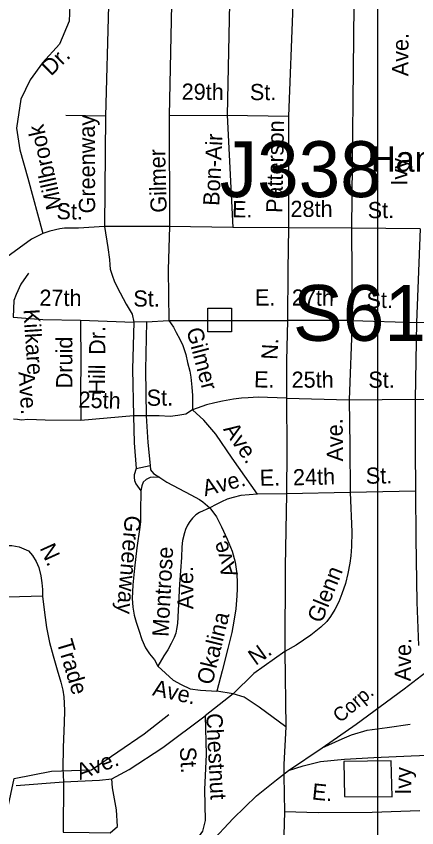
# Model space of a CAD drawing. Extents: x 1547597 to 1699558, y 810033 to 920809.
# Drawn here: x 1631601 to 1633952, y 863111 to 867878 of the extents above; entities that cross this region are included whole.
import ezdxf

# ---------------------------------------------------------------- set-up
doc = ezdxf.new("R2010")
doc.units = 0
for name, color, linetype in [('Exist Cultural Educational Facility High Label', 7, 'Continuous'), ('Exist Cultural Warehouse Building Footprint', 7, 'Continuous'), ('Exist Hydrographic Creek Single Shore', 7, 'Continuous'), ('Exist Railroad Mainline', 7, 'Continuous'), ('Exist Railroad Mainline Label', 7, 'Continuous'), ('Exist Railroad Siding', 7, 'Continuous'), ('Exist Road Non-System Structure Non-Sys Other CELL', 7, 'Continuous'), ('Exist Road Non-System Structure Non-Sys Other Number Label', 7, 'Continuous'), ('Exist Road Non-System Type 51', 7, 'Continuous'), ('Exist Road Non-System Type 51 Label', 7, 'Continuous'), ('Exist Road Primary Interstate Structure Ovrhead Sign Number Label', 7, 'Continuous'), ('Map Preparation Inset Cut Line', 7, 'Continuous')]:
    doc.layers.add(name, color=color, linetype=linetype)

msp = doc.modelspace()

# ---------------------------------------------------------------- linework, layer by layer
at = {"layer": 'Exist Cultural Warehouse Building Footprint'}
msp.add_lwpolyline([(1633802.9, 863504.7), (1633523.2, 863500.7), (1633527.2, 863293.7), (1633808.6, 863292.6)], close=True, dxfattribs=at)
at = {"layer": 'Exist Hydrographic Creek Single Shore'}
msp.add_lwpolyline([(1630833.5, 861421.9), (1630966.8, 861520.5), (1631011.8, 861672.9), (1631084.6, 861915.6), (1631123.4, 862010.3), (1631140.4, 862078.2), (1631199.9, 862152.6), (1631523, 863097.6), (1631588.5, 863401), (1631806.8, 863443.5), (1632041.8, 863451.6), (1632351.9, 863662.2), (1632497.2, 863775.3)], dxfattribs=at)
at = {"layer": 'Exist Railroad Mainline'}
msp.add_line((1633198.9, 863447.1), (1633396.5, 863580.8), dxfattribs=at)
for points in [[(1633396.5, 863580.8), (1633596, 863720.2), (1633878.6, 863926.6), (1634106.7, 864103.7)], [(1632521.6, 861364.2), (1632486.9, 861548), (1632418.4, 861816.9), (1632373.1, 862023.5), (1632368.6, 862143.7), (1632371.9, 862249.7), (1632397.6, 862369.2), (1632455.5, 862532.5), (1632548, 862729.4), (1632652.2, 862908.1), (1632739.6, 863021), (1632873.4, 863165.4), (1633010.9, 863297.7), (1633128.1, 863392.1), (1633198.9, 863447.1)]]:
    msp.add_lwpolyline(points, dxfattribs=at)
at = {"layer": 'Exist Railroad Siding'}
for points in [[(1633396.5, 863580.8), (1633515, 863633.2), (1633569.3, 863656.5), (1633661.5, 863683.3), (1633777.7, 863699.9), (1633913.8, 863720.2)], [(1633198.9, 863447.1), (1633285.1, 863474.2), (1633387.5, 863500.7), (1633527.4, 863513.1), (1633699.5, 863522.8), (1633919.4, 863533.9), (1634159.5, 863542.9)]]:
    msp.add_lwpolyline(points, dxfattribs=at)
at = {"layer": 'Exist Road Non-System Structure Non-Sys Other CELL'}
msp.add_lwpolyline([(1632726, 866163.5), (1632865, 866163.5), (1632865, 866024.4), (1632726, 866024.4)], close=True, dxfattribs=at)
at = {"layer": 'Exist Road Non-System Type 51'}
for p, q in [((1633582.6, 867941.2), (1633570.1, 866633.1)), ((1632499.9, 866643.3), (1632118.6, 866643)), ((1632871.6, 866637.8), (1632499.9, 866643.3)), ((1633199.7, 866635.2), (1632871.6, 866637.8)), ((1633570.1, 866633.1), (1633199.7, 866635.2)), ((1633973.1, 866628.9), (1633570.1, 866633.1)), ((1633570.1, 866633.1), (1633572.2, 866091.6)), ((1633973.1, 866628.9), (1633951, 866079.1)), ((1632281, 866128.8), (1632290.5, 866080.6)), ((1631977.8, 866093.6), (1632290.5, 866080.6)), ((1632366.4, 866083.5), (1632290.5, 866080.6)), ((1632366.4, 866083.5), (1632497.1, 866090.8)), ((1632496.4, 866091.6), (1632836.1, 866090.8)), ((1632836.1, 866090.8), (1633194.1, 866090.8)), ((1633572.2, 866091.6), (1633194.1, 866090.8)), ((1633572.2, 866091.6), (1633555.6, 865623.9)), ((1633572.2, 866091.6), (1633951, 866079.1)), ((1633951, 866079.1), (1633942.7, 865628)), ((1633951, 866079.1), (1634319.4, 866087.4)), ((1633187.2, 865634.3), (1633555.6, 865623.9)), ((1633555.6, 865623.9), (1633942.7, 865628)), ((1633942.7, 865628), (1634327.7, 865625.9)), ((1632289.4, 865530.2), (1631980.6, 865502.8)), ((1632363.2, 865530.2), (1632289.4, 865530.2)), ((1632304, 865220.5), (1632386.2, 865239.4)), ((1633187.3, 865072), (1633017.3, 865070.5)), ((1633561, 865080.7), (1633187.3, 865072)), ((1633944.8, 865087.3), (1633561, 865080.7)), ((1633177.9, 864146.3), (1633184.3, 863702.9)), ((1632875.3, 863898.3), (1632778.1, 863913)), ((1633175.2, 863204.9), (1633167.3, 862846.7))]:
    msp.add_line(p, q, dxfattribs=at)
for points in [[(1631915.8, 867943.4), (1631911.8, 867848.3), (1631855, 867714.7), (1631755, 867604.6), (1631681.6, 867504.4), (1631628.2, 867390.9), (1631601.5, 867220.6), (1631621.5, 867093.7), (1631668.2, 866926.8), (1631756.4, 866602.2)], [(1632141.8, 867941.3), (1632125.3, 867290.7)], [(1632512, 867946.3), (1632499, 867294.1)], [(1632852.3, 867953), (1632839.3, 867297.4)], [(1633224.3, 867944.9), (1633199.6, 867290.7)], [(1632125.3, 867290.7), (1631891.7, 867294.1)], [(1632125.3, 867290.7), (1632118.6, 866643)], [(1632499, 867294.1), (1632839.3, 867297.4)], [(1632499, 867294.1), (1632499.9, 866643.3)], [(1632839.3, 867297.4), (1632871.6, 866637.8)], [(1632839.3, 867297.4), (1633199.6, 867290.7)], [(1633199.6, 867290.7), (1633199.7, 866635.2)], [(1632118.6, 866643), (1631966.9, 866632.3), (1631884.9, 866632.3), (1631857.6, 866629.6), (1631797.4, 866615.9), (1631756.4, 866602.2)], [(1632118.6, 866643), (1632139.1, 866520.2), (1632147.9, 866448.7), (1632149.5, 866418.6), (1632152.9, 866392.6), (1632164.4, 866356.3), (1632178, 866318.2), (1632210.9, 866253.7), (1632246, 866187.2), (1632281, 866128.8)], [(1632499.9, 866643.3), (1632492.6, 866387.7), (1632496.4, 866091.6)], [(1633199.7, 866635.2), (1633195.5, 866389.4), (1633194.1, 866090.8)], [(1631756.4, 866602.2), (1631690.9, 866569.4), (1631546, 866462.8), (1631433.9, 866353.4), (1631371.1, 866304.1), (1631305.5, 866257.7), (1631259, 866227.6), (1631223.5, 866208.4), (1631155.1, 866183.8), (1631054.8, 866159.2)], [(1631671.7, 866369.8), (1631628, 866304.1), (1631600.7, 866244), (1631587, 866208.4), (1631582.3, 866110)], [(1631582.3, 866110), (1631756.4, 866096.3), (1631977.8, 866093.6)], [(1631977.8, 866093.6), (1631979.2, 865837), (1631977.1, 865685.1), (1631980.6, 865502.8)], [(1632290.5, 866080.6), (1632282.5, 865804.8), (1632289.4, 865530.2)], [(1632366.4, 866083.5), (1632360.4, 865801.6), (1632363.2, 865530.2)], [(1632496.4, 866091.6), (1632524.5, 866052.5), (1632539.4, 866021.1), (1632560.6, 865982.1), (1632578.3, 865944.5), (1632597.4, 865890.3), (1632606.5, 865844.7), (1632620.1, 865792.7), (1632625.6, 865757.2), (1632631.1, 865699.7), (1632636.5, 865650.5), (1632636.5, 865565.7)], [(1633194.1, 866090.8), (1633187.2, 865852.9), (1633187.2, 865634.3)], [(1633187.2, 865634.3), (1633021.9, 865639.6), (1632961.8, 865636.8), (1632923.5, 865634.1), (1632877.1, 865628.6), (1632811.5, 865617.7), (1632767.7, 865606.8), (1632718.5, 865595.8), (1632636.5, 865565.7)], [(1633187.2, 865634.3), (1633188.9, 865329.9), (1633187.3, 865072)], [(1633555.6, 865623.9), (1633559, 865354.6), (1633561, 865080.7)], [(1633942.7, 865628), (1633942.5, 865341.3), (1633944.8, 865087.3)], [(1632289.4, 865530.2), (1632292.3, 865372.8), (1632304, 865220.5)], [(1632636.5, 865565.7), (1632595.5, 865541.1), (1632549.1, 865532.9), (1632505.3, 865527.5), (1632439.7, 865530.2), (1632363.2, 865530.2)], [(1632363.2, 865530.2), (1632374.2, 865373.5), (1632386.2, 865239.4)], [(1633017.3, 865070.5), (1632868.6, 865282.4), (1632772.6, 865423.9), (1632702.1, 865505.6), (1632636.5, 865565.7)], [(1631980.6, 865502.8), (1631770.1, 865505.6), (1631669, 865508.3), (1631630.7, 865505.6), (1631608.9, 865508.3), (1631584.3, 865511)], [(1632386.2, 865239.4), (1632389.9, 865213.3), (1632407.5, 865191.1), (1632443.2, 865168.6)], [(1632304, 865220.5), (1632293.5, 865184.7), (1632293, 865168.7), (1632295, 865150.6), (1632302.8, 865130.6), (1632332.2, 865090.2)], [(1632443.2, 865168.6), (1632407.1, 865170.5), (1632387.2, 865169.3), (1632363.2, 865157.6), (1632346.8, 865141.9), (1632337.6, 865119.5), (1632332.2, 865090.2)], [(1632443.2, 865168.6), (1632484.7, 865141.9), (1632625.6, 865066), (1632677.1, 865039.2), (1632696.8, 865025), (1632736.4, 864990.4)], [(1632332.2, 865090.2), (1632330.5, 864968.2), (1632329.5, 864910.2), (1632327, 864876.2), (1632309.4, 864754.5), (1632295.8, 864636.7), (1632284.3, 864537.1), (1632281.1, 864456.9), (1632284.5, 864407), (1632293.7, 864358.8), (1632305.1, 864318.8), (1632319.6, 864271.4), (1632337.9, 864217), (1632358.9, 864168), (1632382.3, 864131.7), (1632411.9, 864097.3), (1632432.3, 864059.8)], [(1633017.3, 865070.5), (1632919.3, 865061.9), (1632875.3, 865050.4), (1632839, 865040.9), (1632805.7, 865026.4), (1632774.6, 865010), (1632736.4, 864990.4)], [(1633561, 865080.7), (1633570.3, 864848.7), (1633569.6, 864762.7), (1633565.1, 864708.8), (1633558.8, 864664.9), (1633548.2, 864605.1), (1633533.7, 864545.1), (1633513.1, 864485.3), (1633494.7, 864437.5), (1633470.4, 864393.5), (1633446, 864352), (1633423.8, 864322), (1633389.5, 864288.5), (1633331.1, 864242.9), (1633244.7, 864183.8), (1633177.9, 864146.3)], [(1633187.3, 865072), (1633179, 864646.2), (1633177.9, 864146.3)], [(1633944.8, 865087.3), (1633946.9, 864809.3), (1633953.6, 864437.1), (1633961.8, 864181)], [(1632736.4, 864990.4), (1632676, 864963.4), (1632654.5, 864948.2), (1632635.7, 864930), (1632619.1, 864909.1), (1632607, 864888.3), (1632594.5, 864862.4), (1632588.5, 864842.5), (1632577.8, 864798.7), (1632573.2, 864760.7), (1632570.4, 864698.8), (1632560.2, 864541.1), (1632551.8, 864387.2), (1632546.9, 864311.2), (1632542, 864277.1), (1632537.3, 864254.4), (1632527.6, 864227.6), (1632511.1, 864193.7), (1632490.7, 864156.1), (1632468.2, 864120.3), (1632432.3, 864059.8)], [(1632736.4, 864990.4), (1632775.7, 864937.9), (1632806.8, 864879.5), (1632839.7, 864807), (1632868.7, 864736.5), (1632885.7, 864670.4), (1632894.9, 864616.3), (1632898.8, 864563), (1632897.4, 864514.2), (1632896.8, 864474.2), (1632889.8, 864396.3), (1632878.7, 864324.5), (1632865.8, 864258.7), (1632842.4, 864163), (1632810.6, 864033.5), (1632778.1, 863913)], [(1631228, 864771.5), (1631411.1, 864769.9), (1631474.8, 864773), (1631546.2, 864769.9), (1631575.7, 864768.4), (1631618.6, 864762.1), (1631645.5, 864750.1), (1631671.7, 864737.6), (1631697.1, 864709.3), (1631718.6, 864674.9), (1631734.1, 864640.7), (1631745.5, 864590.7), (1631750.9, 864550.5), (1631754.3, 864510.4), (1631755.3, 864471.6)], [(1631755.3, 864471.6), (1631553.9, 864465.3), (1631427.9, 864461), (1631237.9, 864455.9)], [(1631755.3, 864471.6), (1631766.8, 864374.9), (1631778.4, 864286.8), (1631795.2, 864199.4), (1631816.6, 864121.6), (1631841.4, 864039.2), (1631862.3, 863967), (1631874, 863919.5), (1631879.2, 863880.8), (1631882.6, 863842.7), (1631883.9, 863798.6), (1631882.9, 863728.8), (1631877, 863582.2), (1631875.1, 863459.3), (1631877.9, 863381.2)], [(1633177.9, 864146.3), (1632996.1, 864017), (1632875.3, 863898.3)], [(1632432.3, 864059.8), (1632521.3, 863977.2), (1632569, 863953.4), (1632622.2, 863927.7), (1632682.7, 863918.5), (1632778.1, 863913)], [(1632875.3, 863898.3), (1632710.2, 863768)], [(1633184.3, 863702.9), (1633027.6, 863819.4), (1632939.5, 863878.1), (1632875.3, 863898.3)], [(1632161.1, 863397.7), (1632263.3, 863452.5), (1632460.8, 863582.6), (1632710.2, 863768)], [(1632710.2, 863768), (1632715.7, 863540.4), (1632706.7, 863335.1), (1632709.3, 863153.1), (1632694.6, 863090.7), (1632665.3, 863050.3)], [(1633184.3, 863702.9), (1633172.4, 863482.5), (1633171.4, 863416.5), (1633175.2, 863204.9)], [(1631599.8, 863358.8), (1631877.9, 863381.2)], [(1631877, 863085.9), (1632029.1, 863083.4), (1632151.2, 863080.9), (1632196, 863118.3), (1632188.6, 863215.6), (1632166.1, 863345.3), (1632161.1, 863397.7)], [(1631877.9, 863381.2), (1631877, 863085.9)], [(1631877.9, 863381.2), (1632088.9, 863390.2), (1632161.1, 863397.7)], [(1633969.9, 863211.2), (1633690, 863199.9), (1633372.8, 863197.9), (1633175.2, 863204.9)]]:
    msp.add_lwpolyline(points, dxfattribs=at)
at = {"layer": 'Map Preparation Inset Cut Line'}
for points in [[(1633724, 874749.3), (1571208, 874749.3), (1571208, 831307.2), (1633724, 831307.2)], [(1694128.9, 831307.2), (1633724, 831307.2), (1633724, 874749.3), (1694128.9, 874749.3)]]:
    msp.add_lwpolyline(points, close=True, dxfattribs=at)

# ---------------------------------------------------------------- texts
at = {"layer": 'Exist Cultural Educational Facility High Label'}
msp.add_text('Hanes-Lowrance', height=150, dxfattribs=at).set_placement((1633683.5, 866964.5))
at = {"layer": 'Exist Railroad Mainline Label'}
msp.add_text('Corp.', height=82.02, rotation=40.2401, dxfattribs=at).set_placement((1633502.6, 863723.7))
at = {"layer": 'Exist Road Non-System Structure Non-Sys Other Number Label'}
msp.add_text('J338', height=328.08, dxfattribs=at).set_placement((1632795.5, 866815.7))
at = {"layer": 'Exist Road Non-System Type 51 Label'}
for s, rotation, p in [('Ave.', 89.4726, (1633902.2, 867525.5)), ('Dr.', 44.3707, (1631804.3, 867523)), ('29th', 359.4917, (1632571.6, 867387.9)), ('St.', 359.9812, (1632972.3, 867385.4)), ('Greenway', 90.1959, (1632063.9, 866720.1)), ('Millbrook', 102.7677, (1631872.3, 866753.2)), ('Patterson', 88.8992, (1633162.8, 866722)), ('Bon-Air', 87.2693, (1632792.3, 866762.9)), ('Gilmer', 91.5833, (1632484.9, 866725.3)), ('Ivy', 89.4726, (1633896.3, 866882.6)), ('St.', 359.1969, (1631836.3, 866686.1)), ('E.', 359.1969, (1632867.2, 866697.7)), ('28th', 0.1276, (1633210.9, 866699.1)), ('St.', 0.0592, (1633664.5, 866692)), ('27th', 359.5092, (1631736.4, 866177.3)), ('St.', 0.1727, (1632288.4, 866172.5)), ('E.', 0.1727, (1633002.6, 866178.5)), ('27th', 359.5052, (1633218.4, 866178.8)), ('St.', 0.0592, (1633657.1, 866164)), ('Kilkare', 273.6905, (1631642.6, 866155.4)), ('Dr.', 89.9667, (1632123.4, 865888.7)), ('Gilmer', 284.781, (1632599, 866036.2)), ('Druid', 89.9667, (1631929.9, 865692.3)), ('N.', 86.9968, (1633133.8, 865858.8)), ('Hill', 89.2139, (1632120.9, 865655.2)), ('Ave.', 273.6905, (1631613.7, 865788.4)), ('E.', 359.2025, (1632996.5, 865697.8)), ('25th', 0.4435, (1633217.7, 865695.2)), ('St.', 0.0592, (1633668.2, 865695.5)), ('25th', 358.1515, (1631965.2, 865579.9)), ('St.', 0.4435, (1632366.9, 865589.5)), ('Ave.', 90.6536, (1633519.8, 865262.8)), ('Ave.', 304.1632, (1632813.4, 865451.4)), ('E.', 0.5232, (1633030.6, 865120)), ('24th', 1.3204, (1633226.5, 865122.2)), ('St.', 0.987, (1633653.8, 865131.5)), ('Ave.', 14.6538, (1632708.7, 865057.7)), ('Greenway', 265.2476, (1632239.3, 864948.2)), ('Greenway', 265.2476, (1632239.3, 864948.2)), ('Ave.', 108.4292, (1632903.9, 864599.3)), ('Ave.', 108.4292, (1632903.9, 864599.3)), ('N.', 294.4481, (1631736.6, 864754.3)), ('Montrose', 86.9021, (1632494.1, 864231)), ('Ave.', 90.4641, (1632641.1, 864394.4)), ('Glenn', 68.0926, (1633393.8, 864307.9)), ('Okalina', 76.3397, (1632751.6, 863946)), ('Trade', 286.7223, (1631837, 864201.9)), ('Ave.', 89.4726, (1633917.4, 863971.2)), ('N.', 35.4495, (1633006, 864061.1)), ('Ave.', 347.3453, (1632396.3, 863889.9)), ('Ave.', 347.3453, (1632396.3, 863889.9)), ('Chestnut', 272.9348, (1632715.9, 863781.6)), ('St.', 272.9348, (1632561, 863584)), ('Ave.', 20.5313, (1631974.1, 863390.8)), ('Ivy', 89.4726, (1633919.1, 863304.9)), ('E.', 354.3638, (1633334.3, 863277.8))]:
    msp.add_text(s, height=95, rotation=rotation, dxfattribs=at).set_placement(p)
at = {"layer": 'Exist Road Primary Interstate Structure Ovrhead Sign Number Label'}
msp.add_text('S611', height=328.08, dxfattribs=at).set_placement((1633225.3, 865971.3))

doc.saveas('drawing.dxf')
